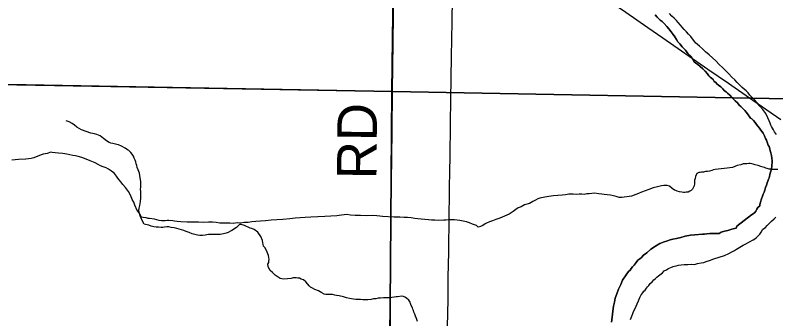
# Model space of a CAD drawing. Extents: x 2.4 to 73.1, y 4.5 to 25.6.
# Drawn here: x 46.874 to 47.421, y 24.424 to 24.643 of the extents above; entities that cross this region are included whole.
import ezdxf

# ---------------------------------------------------------------- set-up
doc = ezdxf.new("R2010")
doc.units = 0
for name, color, linetype in [('GM_X_County_Road', 7, 'Continuous'), ('GM_X_County_Road_Text', 7, 'Continuous'), ('GM_X_Interchange_Ramps', 7, 'Continuous'), ('GM_X_Major_River', 7, 'Continuous'), ('GM_X_Minor_River', 7, 'Continuous'), ('GM_X_Section', 7, 'Continuous'), ('GM_X_State_Route', 7, 'Continuous'), ('GM_X_Township_Road', 7, 'Continuous'), ('GM_X_US_Shield', 7, 'Continuous')]:
    doc.layers.add(name, color=color, linetype=linetype)

msp = doc.modelspace()

# ---------------------------------------------------------------- linework, layer by layer
at = {"layer": 'GM_X_County_Road'}
for points in [[(47.14541, 24.58733), (47.14542, 24.58783), (47.14544, 24.58951), (47.14562, 24.60505), (47.14611, 24.64266), (47.14631, 24.65509), (47.14644, 24.66659), (47.14701, 24.7101), (47.14721, 24.72706)], [(47.14352, 24.41235), (47.14376, 24.43503), (47.14387, 24.44809), (47.14423, 24.47482), (47.14449, 24.50652), (47.14491, 24.54009), (47.14508, 24.5606), (47.14541, 24.58733)]]:
    msp.add_lwpolyline(points, dxfattribs=at)
at = {"layer": 'GM_X_Interchange_Ramps'}
for points in [[(47.72382, 24.57687), (47.68155, 24.57779), (47.66419, 24.57795), (47.64655, 24.57824), (47.64581, 24.57825), (47.62872, 24.57876), (47.57806, 24.57985), (47.56066, 24.58014), (47.54232, 24.58052), (47.47425, 24.5818), (47.46588, 24.58203), (47.46, 24.58218), (47.45747, 24.5822), (47.45504, 24.58215), (47.45494, 24.58215), (47.1453, 24.5881), (46.645, 24.59679), (46.50636, 24.59886), (46.11838, 24.60438)], [(46.11838, 24.60438), (46.50636, 24.59886), (46.645, 24.59679), (47.1453, 24.5881), (47.45494, 24.58215), (47.45504, 24.58215), (47.45747, 24.5822), (47.46, 24.58218), (47.46588, 24.58203), (47.47425, 24.5818), (47.54232, 24.58052), (47.56066, 24.58014), (47.57806, 24.57985), (47.62872, 24.57876), (47.64581, 24.57825), (47.64655, 24.57824), (47.66419, 24.57795), (47.68155, 24.57779), (47.72382, 24.57687)]]:
    msp.add_lwpolyline(points, dxfattribs=at)
at = {"layer": 'GM_X_Major_River'}
for points in [[(47.33428, 24.64323), (47.33576, 24.64149), (47.33669, 24.64051), (47.33799, 24.63953), (47.3393, 24.63855), (47.34078, 24.63699), (47.34262, 24.63486), (47.34429, 24.6331), (47.34594, 24.63097), (47.34722, 24.62904), (47.34851, 24.6273), (47.34961, 24.62556), (47.3507, 24.62383), (47.35218, 24.62227), (47.35384, 24.62014), (47.35606, 24.6178), (47.3579, 24.61529), (47.36012, 24.61314), (47.3614, 24.61102), (47.3625, 24.60947), (47.36361, 24.6085), (47.36492, 24.60751), (47.36678, 24.60614), (47.36864, 24.60438), (47.37031, 24.60263), (47.37197, 24.60069), (47.37288, 24.59933), (47.374, 24.59836), (47.37493, 24.59757), (47.37604, 24.59659), (47.37677, 24.59525), (47.37789, 24.59446), (47.37881, 24.59349), (47.37993, 24.59251), (47.38161, 24.59133), (47.38309, 24.58996), (47.3842, 24.5886), (47.38532, 24.58781), (47.38643, 24.58683), (47.3881, 24.58527), (47.38977, 24.58352), (47.392, 24.58138), (47.39348, 24.57982), (47.39477, 24.57827), (47.39607, 24.5771), (47.39718, 24.57593), (47.39885, 24.57437), (47.40014, 24.57281), (47.40124, 24.57127), (47.40197, 24.5703), (47.40289, 24.56876), (47.40383, 24.56835), (47.40512, 24.56699), (47.40623, 24.56563), (47.40733, 24.56427), (47.40825, 24.56292), (47.40935, 24.56156), (47.41046, 24.56021), (47.41192, 24.55808), (47.41302, 24.55615), (47.41373, 24.55424), (47.41445, 24.55289), (47.4148, 24.55155), (47.4157, 24.54944), (47.41624, 24.54829), (47.41677, 24.54675), (47.41711, 24.54522), (47.41764, 24.54369), (47.41798, 24.54178), (47.41831, 24.53988), (47.41845, 24.53797), (47.41816, 24.5338), (47.41794, 24.53267), (47.41771, 24.53135), (47.4173, 24.52984), (47.41687, 24.52814), (47.41665, 24.52681), (47.41624, 24.52569), (47.41584, 24.52475), (47.41542, 24.52343), (47.41501, 24.52211), (47.4144, 24.52061), (47.41379, 24.51872), (47.41317, 24.51684), (47.41276, 24.51552), (47.41215, 24.51402), (47.41155, 24.5127), (47.41074, 24.51063), (47.41011, 24.50837), (47.40968, 24.50648), (47.40966, 24.50553), (47.4083, 24.50443), (47.40751, 24.50312), (47.40672, 24.50181), (47.40612, 24.50088), (47.40477, 24.49996), (47.40361, 24.49904), (47.39301, 24.49088)], [(47.39301, 24.49088), (47.40361, 24.49904), (47.40477, 24.49996), (47.40612, 24.50088), (47.40672, 24.50181), (47.40751, 24.50312), (47.4083, 24.50443), (47.40966, 24.50553), (47.40968, 24.50648), (47.41011, 24.50837), (47.41074, 24.51063), (47.41155, 24.5127), (47.41215, 24.51402), (47.41276, 24.51552), (47.41317, 24.51684), (47.41379, 24.51872), (47.4144, 24.52061), (47.41501, 24.52211), (47.41542, 24.52343), (47.41584, 24.52475), (47.41624, 24.52569), (47.41665, 24.52681), (47.41687, 24.52814), (47.4173, 24.52984), (47.41771, 24.53135), (47.41794, 24.53267), (47.41816, 24.5338), (47.41845, 24.53797), (47.41831, 24.53988), (47.41798, 24.54178), (47.41764, 24.54369), (47.41711, 24.54522), (47.41677, 24.54675), (47.41624, 24.54829), (47.4157, 24.54944), (47.4148, 24.55155), (47.41445, 24.55289), (47.41373, 24.55424), (47.41302, 24.55615), (47.41192, 24.55808), (47.41046, 24.56021), (47.40935, 24.56156), (47.40825, 24.56292), (47.40733, 24.56427), (47.40623, 24.56563), (47.40512, 24.56699), (47.40383, 24.56835), (47.40289, 24.56876), (47.40197, 24.5703), (47.40124, 24.57127), (47.40014, 24.57281), (47.39885, 24.57437), (47.39718, 24.57593), (47.39607, 24.5771), (47.39477, 24.57827), (47.39348, 24.57982), (47.392, 24.58138), (47.38977, 24.58352), (47.3881, 24.58527), (47.38643, 24.58683), (47.38532, 24.58781), (47.3842, 24.5886), (47.38309, 24.58996), (47.38161, 24.59133), (47.37993, 24.59251), (47.37881, 24.59349), (47.37789, 24.59446), (47.37677, 24.59525), (47.37604, 24.59659), (47.37493, 24.59757), (47.374, 24.59836), (47.37288, 24.59933), (47.37197, 24.60069), (47.37031, 24.60263), (47.36864, 24.60438), (47.36678, 24.60614), (47.36492, 24.60751), (47.36361, 24.6085), (47.3625, 24.60947), (47.3614, 24.61102), (47.36012, 24.61314), (47.3579, 24.61529), (47.35606, 24.6178), (47.35384, 24.62014), (47.35218, 24.62227), (47.3507, 24.62383), (47.34961, 24.62556), (47.34851, 24.6273), (47.34722, 24.62904), (47.34594, 24.63097), (47.34429, 24.6331), (47.34262, 24.63486), (47.34078, 24.63699), (47.3393, 24.63855), (47.33799, 24.63953), (47.33669, 24.64051), (47.33576, 24.64149), (47.33428, 24.64323)], [(47.42159, 24.55708), (47.42085, 24.55804), (47.42012, 24.55901), (47.41958, 24.56035), (47.41885, 24.5617), (47.41812, 24.56286), (47.41758, 24.56382), (47.41704, 24.56517), (47.41633, 24.56689), (47.41543, 24.56901), (47.41399, 24.57227), (47.41178, 24.57499), (47.40975, 24.57751), (47.40772, 24.57984), (47.40588, 24.58197), (47.40421, 24.58372), (47.40255, 24.58548), (47.40125, 24.58703), (47.39977, 24.5884), (47.39828, 24.58976), (47.39698, 24.59094), (47.3955, 24.5923), (47.39327, 24.59445), (47.39161, 24.59639), (47.38938, 24.59834), (47.38735, 24.60068), (47.38512, 24.60282), (47.38291, 24.60516), (47.38049, 24.6075), (47.37809, 24.61003), (47.37568, 24.61237), (47.37326, 24.61452), (47.37065, 24.61648), (47.36843, 24.61882), (47.3662, 24.62058), (47.36471, 24.62195), (47.36341, 24.62312), (47.35991, 24.62758), (47.35844, 24.62933), (47.35696, 24.63107), (47.35529, 24.63264), (47.35382, 24.63438), (47.35253, 24.63593), (47.35086, 24.63769), (47.34957, 24.63924), (47.34809, 24.6408), (47.34642, 24.64236), (47.34456, 24.64411)], [(47.42159, 24.55708), (47.42085, 24.55804), (47.42012, 24.55901), (47.41958, 24.56035), (47.41885, 24.5617), (47.41812, 24.56286), (47.41758, 24.56382), (47.41704, 24.56517), (47.41633, 24.56689), (47.41543, 24.56901), (47.41399, 24.57227), (47.41178, 24.57499), (47.40975, 24.57751), (47.40772, 24.57984), (47.40588, 24.58197), (47.40421, 24.58372), (47.40255, 24.58548), (47.40125, 24.58703), (47.39977, 24.5884), (47.39828, 24.58976), (47.39698, 24.59094), (47.3955, 24.5923), (47.39327, 24.59445), (47.39161, 24.59639), (47.38938, 24.59834), (47.38735, 24.60068), (47.38512, 24.60282), (47.38291, 24.60516), (47.38049, 24.6075), (47.37809, 24.61003), (47.37568, 24.61237), (47.37326, 24.61452), (47.37065, 24.61648), (47.36843, 24.61882), (47.3662, 24.62058), (47.36471, 24.62195), (47.36341, 24.62312), (47.35991, 24.62758), (47.35844, 24.62933), (47.35696, 24.63107), (47.35529, 24.63264), (47.35382, 24.63438), (47.35253, 24.63593), (47.35086, 24.63769), (47.34957, 24.63924), (47.34809, 24.6408), (47.34642, 24.64236), (47.34456, 24.64411)], [(47.40603, 24.48189), (47.40719, 24.48281), (47.40836, 24.48411), (47.40953, 24.48522), (47.41051, 24.48671), (47.4119, 24.48876), (47.41364, 24.49005), (47.415, 24.49134), (47.41656, 24.49301), (47.41812, 24.49449), (47.41987, 24.49616), (47.42123, 24.49745)], [(47.40603, 24.48189), (47.40719, 24.48281), (47.40836, 24.48411), (47.40953, 24.48522), (47.41051, 24.48671), (47.4119, 24.48876), (47.41364, 24.49005), (47.415, 24.49134), (47.41656, 24.49301), (47.41812, 24.49449), (47.41987, 24.49616), (47.42123, 24.49745)], [(47.39301, 24.49088), (47.39254, 24.48945), (47.3914, 24.48929), (47.38948, 24.48876), (47.38795, 24.48823), (47.38661, 24.48789), (47.38432, 24.48738), (47.38183, 24.48668), (47.38029, 24.48558), (47.37858, 24.48562), (47.37592, 24.48569), (47.37364, 24.48556), (47.37155, 24.48542), (47.36983, 24.48528), (47.36831, 24.48531), (47.36298, 24.48469), (47.35974, 24.48439), (47.35593, 24.48373), (47.35287, 24.48286), (47.34962, 24.48218), (47.34714, 24.48167), (47.34504, 24.48116), (47.34254, 24.48008), (47.34082, 24.47975), (47.33775, 24.47849), (47.33447, 24.47649)], [(47.33447, 24.47649), (47.33775, 24.47849), (47.34082, 24.47975), (47.34254, 24.48008), (47.34504, 24.48116), (47.34714, 24.48167), (47.34962, 24.48218), (47.35287, 24.48286), (47.35593, 24.48373), (47.35974, 24.48439), (47.36298, 24.48469), (47.36831, 24.48531), (47.36983, 24.48528), (47.37155, 24.48542), (47.37364, 24.48556), (47.37592, 24.48569), (47.37858, 24.48562), (47.38029, 24.48558), (47.38183, 24.48668), (47.38432, 24.48738), (47.38661, 24.48789), (47.38795, 24.48823), (47.38948, 24.48876), (47.3914, 24.48929), (47.39254, 24.48945), (47.39301, 24.49088)], [(47.31663, 24.42377), (47.31744, 24.42603), (47.31825, 24.42791), (47.31886, 24.42941), (47.31966, 24.4311), (47.32228, 24.43711), (47.32329, 24.43955), (47.32429, 24.44143), (47.32546, 24.44292), (47.32625, 24.44403), (47.32703, 24.44496), (47.32821, 24.44626), (47.3288, 24.4472), (47.32978, 24.44831), (47.33076, 24.44962), (47.33212, 24.45091), (47.33329, 24.45221), (47.33446, 24.45313), (47.33562, 24.45424), (47.33679, 24.45516), (47.33776, 24.4559), (47.33872, 24.45663), (47.33969, 24.45737), (47.34086, 24.45867), (47.34241, 24.45958), (47.34356, 24.46012), (47.34452, 24.46066), (47.34568, 24.4612), (47.34721, 24.46192), (47.34836, 24.46208), (47.34951, 24.46243), (47.35103, 24.46277), (47.35294, 24.46311), (47.35522, 24.46324), (47.35789, 24.46336), (47.36036, 24.46349), (47.36264, 24.46343), (47.36474, 24.46395), (47.36741, 24.46445), (47.36932, 24.46478), (47.37105, 24.46549), (47.37334, 24.4662), (47.3766, 24.46744), (47.38043, 24.46867), (47.38426, 24.46991), (47.38733, 24.47116), (47.38945, 24.47243), (47.39138, 24.47352), (47.39292, 24.47443), (47.39524, 24.47589), (47.39755, 24.47716), (47.39948, 24.47826), (47.40487, 24.48116), (47.40603, 24.48189)], [(47.31663, 24.42377), (47.31744, 24.42603), (47.31825, 24.42791), (47.31886, 24.42941), (47.31966, 24.4311), (47.32228, 24.43711), (47.32329, 24.43955), (47.32429, 24.44143), (47.32546, 24.44292), (47.32625, 24.44403), (47.32703, 24.44496), (47.32821, 24.44626), (47.3288, 24.4472), (47.32978, 24.44831), (47.33076, 24.44962), (47.33212, 24.45091), (47.33329, 24.45221), (47.33446, 24.45313), (47.33562, 24.45424), (47.33679, 24.45516), (47.33776, 24.4559), (47.33872, 24.45663), (47.33969, 24.45737), (47.34086, 24.45867), (47.34241, 24.45958), (47.34356, 24.46012), (47.34452, 24.46066), (47.34568, 24.4612), (47.34721, 24.46192), (47.34836, 24.46208), (47.34951, 24.46243), (47.35103, 24.46277), (47.35294, 24.46311), (47.35522, 24.46324), (47.35789, 24.46336), (47.36036, 24.46349), (47.36264, 24.46343), (47.36474, 24.46395), (47.36741, 24.46445), (47.36932, 24.46478), (47.37105, 24.46549), (47.37334, 24.4662), (47.3766, 24.46744), (47.38043, 24.46867), (47.38426, 24.46991), (47.38733, 24.47116), (47.38945, 24.47243), (47.39138, 24.47352), (47.39292, 24.47443), (47.39524, 24.47589), (47.39755, 24.47716), (47.39948, 24.47826), (47.40487, 24.48116), (47.40603, 24.48189)], [(47.33447, 24.47649), (47.33119, 24.47429), (47.32846, 24.47171), (47.32595, 24.47006), (47.32458, 24.46838), (47.32342, 24.46747), (47.32187, 24.46637), (47.32069, 24.46469), (47.31912, 24.46283), (47.31815, 24.46171), (47.31716, 24.46041), (47.31638, 24.45929), (47.31521, 24.45818), (47.31344, 24.45594), (47.31088, 24.45202), (47.30966, 24.44882), (47.30806, 24.44564), (47.30683, 24.44225), (47.30561, 24.43905), (47.30497, 24.43622), (47.30433, 24.43339), (47.30386, 24.42979), (47.30337, 24.42544), (47.3029, 24.42184)], [(47.3029, 24.42184), (47.30337, 24.42544), (47.30386, 24.42979), (47.30433, 24.43339), (47.30497, 24.43622), (47.30561, 24.43905), (47.30683, 24.44225), (47.30806, 24.44564), (47.30966, 24.44882), (47.31088, 24.45202), (47.31344, 24.45594), (47.31521, 24.45818), (47.31638, 24.45929), (47.31716, 24.46041), (47.31815, 24.46171), (47.31912, 24.46283), (47.32069, 24.46469), (47.32187, 24.46637), (47.32342, 24.46747), (47.32458, 24.46838), (47.32595, 24.47006), (47.32846, 24.47171), (47.33119, 24.47429), (47.33447, 24.47649)]]:
    msp.add_lwpolyline(points, dxfattribs=at)
at = {"layer": 'GM_X_Minor_River'}
for points in [[(46.96102, 24.53595), (46.96068, 24.53729), (46.96014, 24.53844), (46.9596, 24.53997), (46.95907, 24.54151), (46.95816, 24.54286), (46.95705, 24.54403), (46.95556, 24.54539), (46.95463, 24.54599), (46.95295, 24.54717), (46.95051, 24.54856), (46.94826, 24.54957), (46.94694, 24.54979), (46.94599, 24.55001), (46.9441, 24.55044), (46.94278, 24.55066), (46.94146, 24.55126), (46.93959, 24.55245), (46.93736, 24.55422), (46.93494, 24.55599), (46.93268, 24.55699), (46.93098, 24.55742), (46.92966, 24.55783), (46.92834, 24.55805), (46.92156, 24.56032), (46.91987, 24.56131), (46.91838, 24.5623), (46.9167, 24.56367), (46.91502, 24.56485), (46.91277, 24.56605), (46.91065, 24.56682)], [(47.14654, 24.49744), (47.1382, 24.49804), (47.1363, 24.49808), (47.13403, 24.49833), (47.1308, 24.4986), (47.12681, 24.49852), (47.12245, 24.49863), (47.11846, 24.49873), (47.11524, 24.499), (47.1124, 24.49926), (47.11049, 24.49912), (47.10859, 24.49879), (47.10535, 24.49849), (47.10098, 24.49823), (47.0966, 24.49796), (47.09166, 24.4977), (47.08671, 24.49745), (47.08253, 24.49718), (47.07891, 24.49689), (47.0753, 24.49679), (47.07148, 24.49613), (47.06635, 24.49569), (47.06216, 24.49542), (47.05798, 24.49534), (47.05398, 24.49487), (47.05036, 24.49458), (47.04694, 24.49429), (47.04427, 24.49398), (47.04141, 24.49367), (47.03875, 24.49355), (47.03608, 24.49323), (47.03362, 24.4933), (47.03076, 24.49299), (47.0283, 24.49324), (47.02601, 24.49311), (47.02355, 24.49318), (47.02108, 24.49324), (47.01862, 24.49349), (47.01596, 24.49375), (47.01293, 24.49382), (47.00951, 24.49372), (47.00571, 24.49382), (47.00172, 24.49373), (46.99773, 24.49383), (46.99318, 24.49414), (46.99053, 24.4944), (46.98845, 24.49464), (46.98731, 24.49486), (46.98447, 24.49493), (46.98314, 24.49496), (46.9818, 24.49481), (46.98029, 24.49485), (46.97915, 24.49488), (46.97744, 24.49511), (46.97405, 24.49596), (46.97064, 24.49642), (46.96969, 24.49645), (46.96818, 24.49686), (46.96591, 24.4973), (46.96477, 24.49733), (46.96333, 24.50022), (46.96167, 24.50235), (46.96006, 24.50619), (46.95916, 24.5083), (46.95807, 24.51023), (46.957, 24.51291), (46.95537, 24.51599), (46.95316, 24.51871), (46.95132, 24.52103), (46.94985, 24.52297), (46.94874, 24.52433), (46.94782, 24.52549), (46.94691, 24.52703), (46.94525, 24.52897), (46.9432, 24.53054), (46.94114, 24.53193), (46.93927, 24.53292), (46.9372, 24.53373), (46.93532, 24.53454), (46.93363, 24.53535), (46.93138, 24.53654), (46.92781, 24.53796), (46.925, 24.53936), (46.92198, 24.54039), (46.91916, 24.54122), (46.91727, 24.54165), (46.91537, 24.54189), (46.9133, 24.54232), (46.91103, 24.54295), (46.90819, 24.5434), (46.90516, 24.54367), (46.9027, 24.54392), (46.90062, 24.54416), (46.89948, 24.54419), (46.89699, 24.5433), (46.89394, 24.54281), (46.89259, 24.54228), (46.89087, 24.54156), (46.88895, 24.54085), (46.88742, 24.54032), (46.8855, 24.5398)], [(46.8855, 24.5398), (46.8815, 24.53933), (46.87636, 24.53889), (46.87161, 24.53863)], [(47.09206, 24.4443), (47.08943, 24.44532), (47.08793, 24.44631), (47.08643, 24.4471), (47.08551, 24.44808), (47.0844, 24.44924), (47.08292, 24.4508), (47.08124, 24.45217), (47.07955, 24.45279), (47.07842, 24.45338), (47.07729, 24.4536), (47.07596, 24.45364), (47.07387, 24.45369), (47.07253, 24.45335), (47.0672, 24.45272), (47.06569, 24.45295), (47.06456, 24.45336), (47.06306, 24.45416), (47.061, 24.45554), (47.05915, 24.45749), (47.05729, 24.45905), (47.05639, 24.46078), (47.05585, 24.46194), (47.0557, 24.46365), (47.0563, 24.46477), (47.05651, 24.46572), (47.05654, 24.46705), (47.05623, 24.46971), (47.05461, 24.47336), (47.05353, 24.47548), (47.05261, 24.47664), (47.05226, 24.47798), (47.05209, 24.47893), (47.05195, 24.48065), (47.05069, 24.48353), (47.04849, 24.48662), (47.04588, 24.48859), (47.04418, 24.4892), (47.04305, 24.48942), (47.03892, 24.49142), (47.03647, 24.49206), (47.03533, 24.49208), (47.03319, 24.49005), (47.03203, 24.48932), (47.03106, 24.48859), (47.02971, 24.48786), (47.02875, 24.48731), (47.02702, 24.48641), (47.02568, 24.48587), (47.02376, 24.48535), (47.02148, 24.48503), (47.01881, 24.48491), (47.01559, 24.48499), (47.01292, 24.48487), (47.01064, 24.48455), (47.00873, 24.48422), (47.00683, 24.48427), (47.00513, 24.4845), (47.00324, 24.48493), (47.00117, 24.48555), (46.9991, 24.48636), (46.99703, 24.48718), (46.99533, 24.48779), (46.99364, 24.4884), (46.99194, 24.48882), (46.99024, 24.48925), (46.98836, 24.48987), (46.98609, 24.49011), (46.98439, 24.49054), (46.98305, 24.49038), (46.98134, 24.49023), (46.9802, 24.49007), (46.97887, 24.49011), (46.97697, 24.49016), (46.97545, 24.49019), (46.97375, 24.49043), (46.97186, 24.49086), (46.96998, 24.49166), (46.96771, 24.4921), (46.96677, 24.49232), (46.96459, 24.49655), (46.96388, 24.49847), (46.96335, 24.5), (46.963, 24.50115), (46.96284, 24.50229), (46.96307, 24.50399), (46.9635, 24.50588), (46.96395, 24.50872), (46.96421, 24.51137), (46.96426, 24.51365), (46.96432, 24.51593), (46.96417, 24.51764), (46.96421, 24.51916), (46.96425, 24.52067), (46.96431, 24.52314), (46.96381, 24.52581), (46.96332, 24.52905), (46.96243, 24.53155), (46.96172, 24.53327), (46.96137, 24.53461), (46.96102, 24.53595)], [(47.42262, 24.53179), (47.42015, 24.53185), (47.41863, 24.53189), (47.41749, 24.53192), (47.41636, 24.53214), (47.41485, 24.53255), (47.4139, 24.53277), (47.41296, 24.53317), (47.41202, 24.53339), (47.41033, 24.534), (47.40844, 24.53462), (47.40637, 24.53524), (47.40486, 24.53566), (47.40391, 24.53587), (47.40259, 24.5361), (47.40164, 24.53612), (47.40031, 24.53596), (47.39898, 24.536), (47.39765, 24.53584), (47.39592, 24.53513), (47.39344, 24.53462), (47.39171, 24.53391), (47.38998, 24.53319), (47.38808, 24.53305), (47.38617, 24.53272), (47.38389, 24.53259), (47.3776, 24.5318), (47.37626, 24.53145), (47.37512, 24.5311), (47.37339, 24.53058), (47.37187, 24.53043), (47.37054, 24.53027), (47.36901, 24.52993), (47.36767, 24.52977), (47.36672, 24.52961), (47.36577, 24.52963), (47.36423, 24.52891), (47.36342, 24.52665), (47.363, 24.52533), (47.3626, 24.52421), (47.36256, 24.52288), (47.36252, 24.52136), (47.3623, 24.52004), (47.36169, 24.51853)], [(47.36169, 24.51853), (47.3611, 24.5176), (47.36032, 24.51667), (47.35935, 24.51612), (47.3582, 24.51558), (47.35668, 24.51543), (47.35572, 24.51527), (47.35477, 24.51529), (47.35345, 24.51551), (47.35194, 24.51574), (47.35024, 24.51617), (47.34911, 24.51657), (47.34817, 24.51698), (47.34649, 24.51816), (47.34463, 24.51973), (47.34293, 24.52015), (47.3418, 24.52037), (47.34065, 24.52021), (47.33894, 24.52006), (47.33607, 24.51938), (47.33301, 24.51851), (47.32976, 24.51745), (47.32707, 24.51638), (47.32458, 24.51549), (47.32228, 24.5146), (47.32036, 24.51389), (47.31729, 24.51264), (47.31043, 24.51168), (47.30834, 24.51173), (47.30627, 24.51235), (47.30438, 24.51278), (47.30211, 24.51322), (47.29984, 24.51347), (47.29776, 24.5139), (47.29587, 24.51414), (47.29378, 24.51438), (47.29075, 24.51465), (47.28885, 24.51451), (47.28675, 24.51437), (47.28523, 24.51422), (47.28332, 24.51389), (47.28162, 24.51393), (47.27972, 24.51398), (47.27744, 24.51385), (47.27535, 24.51409), (47.27383, 24.51413), (47.27231, 24.51398), (47.26983, 24.51366), (47.26736, 24.51335), (47.26431, 24.51304), (47.26126, 24.51274), (47.25783, 24.51226), (47.25497, 24.51176), (47.25268, 24.51144), (47.25134, 24.5111), (47.25, 24.51056), (47.24827, 24.50966), (47.24635, 24.50876), (47.24384, 24.5073), (47.2404, 24.50625), (47.2379, 24.50498), (47.23578, 24.50409), (47.23405, 24.50299), (47.23211, 24.50152), (47.22941, 24.4997), (47.22595, 24.49826), (47.22269, 24.49683), (47.21981, 24.49576), (47.21732, 24.49488), (47.21521, 24.49398), (47.21291, 24.49309), (47.21194, 24.49255), (47.21098, 24.49181), (47.20982, 24.49127), (47.20867, 24.49073), (47.20695, 24.4902), (47.20583, 24.49137), (47.20301, 24.49239), (47.20076, 24.4934), (47.19868, 24.49402), (47.19623, 24.49466), (47.19377, 24.4951), (47.19188, 24.49534), (47.18999, 24.49557), (47.1879, 24.49563), (47.18581, 24.49549), (47.18371, 24.49536), (47.18219, 24.4952), (47.17877, 24.4951), (47.17592, 24.49517), (47.17345, 24.49524), (47.17118, 24.49548), (47.16872, 24.49574), (47.16607, 24.49599), (47.1636, 24.49625), (47.16133, 24.4965), (47.15887, 24.49694), (47.15622, 24.4972), (47.15375, 24.49726), (47.15072, 24.49734), (47.14654, 24.49744)], [(47.16331, 24.42236), (47.1626, 24.42446), (47.16188, 24.42619), (47.16135, 24.42753), (47.16081, 24.42888), (47.16047, 24.43021), (47.16011, 24.43117), (47.15975, 24.43213), (47.15885, 24.43386), (47.15831, 24.43521), (47.15796, 24.43617), (47.15705, 24.43771), (47.15537, 24.43908), (47.15425, 24.43968), (47.15331, 24.44027), (47.15199, 24.4405), (47.14894, 24.44), (47.14799, 24.44003), (47.14646, 24.43969), (47.14493, 24.43954), (47.14322, 24.43939), (47.14113, 24.43925), (47.13885, 24.43931), (47.13676, 24.43917), (47.13505, 24.43903), (47.13333, 24.43869), (47.13161, 24.43855), (47.1299, 24.43821), (47.12761, 24.43789), (47.1259, 24.43793), (47.124, 24.43798), (47.12229, 24.43802), (47.12059, 24.43807), (47.11907, 24.43811), (47.11736, 24.43834), (47.11585, 24.43857), (47.11434, 24.4388), (47.11226, 24.43923), (47.11, 24.44005), (47.10698, 24.44069), (47.10508, 24.44093), (47.10376, 24.44135), (47.10225, 24.44176), (47.10112, 24.44179), (47.0994, 24.44165), (47.09845, 24.44167), (47.09732, 24.4417), (47.09618, 24.44192), (47.0945, 24.44291), (47.09206, 24.4443)]]:
    msp.add_lwpolyline(points, dxfattribs=at)
at = {"layer": 'GM_X_Section'}
for points in [[(46.64463, 24.5974), (47.1449, 24.58815), (47.14111, 24.09457), (46.63407, 24.10605)], [(47.1449, 24.58815), (47.64801, 24.57884), (47.64315, 24.07978), (47.14111, 24.09457)]]:
    msp.add_lwpolyline(points, close=True, dxfattribs=at)
at = {"layer": 'GM_X_State_Route'}
msp.add_lwpolyline([(47.05604, 24.82233), (47.05946, 24.82), (47.09049, 24.79874), (47.12772, 24.77333), (47.15514, 24.7545), (47.18694, 24.73246), (47.18979, 24.73049), (47.20177, 24.72229), (47.22629, 24.70528), (47.25568, 24.68494), (47.2677, 24.67662), (47.28865, 24.66211), (47.30217, 24.6527), (47.31318, 24.64512), (47.329, 24.63413), (47.33975, 24.62671), (47.3722, 24.60422), (47.38698, 24.59391), (47.40467, 24.58177), (47.42476, 24.56784)], dxfattribs=at)
at = {"layer": 'GM_X_Township_Road'}
for points in [[(47.18638, 24.51389), (47.18643, 24.5179), (47.1867, 24.53126), (47.1868, 24.54028), (47.18708, 24.56514), (47.18732, 24.58192), (47.18787, 24.61331), (47.18824, 24.63818), (47.18861, 24.65558), (47.18883, 24.66646), (47.18941, 24.69722), (47.18972, 24.71973), (47.18979, 24.73049)], [(47.18405, 24.32808), (47.18411, 24.33764), (47.18427, 24.35816), (47.18437, 24.36965), (47.18475, 24.39328), (47.18504, 24.41845), (47.18534, 24.43803), (47.18548, 24.45388), (47.18585, 24.47253), (47.18618, 24.49832), (47.18638, 24.51389)]]:
    msp.add_lwpolyline(points, dxfattribs=at)
at = {"layer": 'GM_X_US_Shield'}
for points in [[(47.14898, 24.90511), (46.64974, 24.90511), (46.64463, 24.5974), (47.1449, 24.58815)], [(47.65318, 24.90511), (47.14898, 24.90511), (47.1449, 24.58815), (47.64801, 24.57884)]]:
    msp.add_lwpolyline(points, close=True, dxfattribs=at)

# ---------------------------------------------------------------- texts
at = {"layer": 'GM_X_County_Road_Text'}
msp.add_text('RD', height=0.028409, rotation=89.5005, dxfattribs=at).set_placement((47.13381, 24.52469))

doc.saveas('drawing.dxf')
